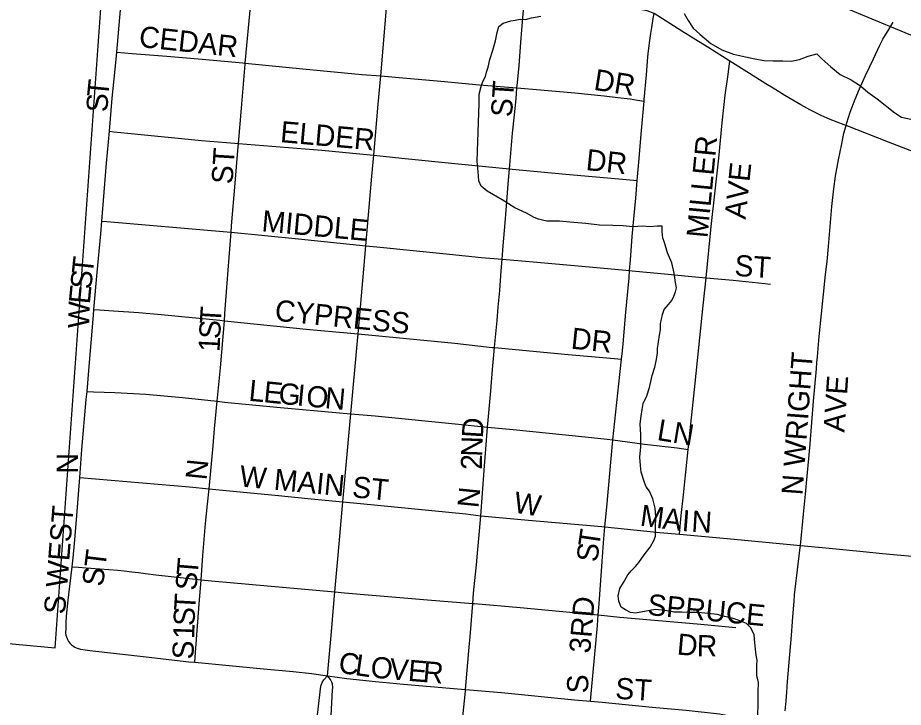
# Model space of a CAD drawing. Extents: x 1410790 to 1770854, y 448063 to 770588.
# Drawn here: x 1538656 to 1540748, y 666741 to 668370 of the extents above; entities that cross this region are included whole.
import ezdxf

# ---------------------------------------------------------------- set-up
doc = ezdxf.new("R2010")
doc.units = 0
for name, color, linetype in [('GM_X_City_Street', 7, 'Continuous'), ('GM_X_City_Street_Text', 7, 'Continuous'), ('GM_X_Corporation', 7, 'Continuous'), ('GM_X_Minor_River', 7, 'Continuous'), ('GM_X_State_Route', 7, 'Continuous')]:
    doc.layers.add(name, color=color, linetype=linetype)

msp = doc.modelspace()

# ---------------------------------------------------------------- linework, layer by layer
at = {"layer": 'GM_X_City_Street'}
for points in [[(1538890.1, 668288.5), (1538899.2, 668388.2), (1538907.2, 668501)], [(1539193.8, 668262.6), (1539206.9, 668403.7), (1539210.7, 668455.8), (1539212, 668472)], [(1539835.6, 668203.8), (1539836.1, 668209.6), (1539840.4, 668255.8), (1539844.2, 668300.5), (1539848, 668351.1), (1539850.9, 668386.3), (1539853, 668412.5)], [(1540136, 668172.3), (1540136.3, 668176.3), (1540141.2, 668235), (1540145, 668277.4), (1540146.5, 668291.2), (1540149.6, 668316), (1540152.1, 668332.4), (1540154.2, 668346.3), (1540157.3, 668367.5), (1540159.6, 668379.9)], [(1540613.1, 668114.6), (1540614.8, 668120.9), (1540622.4, 668146.1), (1540634.4, 668177), (1540644.7, 668201.4), (1540658.6, 668232.8), (1540677.8, 668272.2), (1540692.9, 668304.7), (1540699.8, 668318.6), (1540713.7, 668341.8), (1540724.7, 668359.3)], [(1538872.6, 668101.2), (1538879.5, 668179.4), (1538888.5, 668270.8), (1538890.1, 668288.5)], [(1538890.1, 668288.5), (1538926.8, 668285.4), (1539008.4, 668278.6), (1539091.8, 668272), (1539187.9, 668263.2), (1539193.8, 668262.6)], [(1539177.7, 668072.3), (1539184.5, 668155.6), (1539193.6, 668260.1), (1539193.8, 668262.6)], [(1539193.8, 668262.6), (1539329.5, 668248.9), (1539469.2, 668235.7), (1539513.8, 668232)], [(1540282.4, 667755.3), (1540294.7, 667876), (1540312.1, 668037.5), (1540320.4, 668120.9), (1540327.5, 668186.9), (1540333.4, 668230.2), (1540338.5, 668267.3)], [(1539513.8, 668232), (1539557.5, 668228.3), (1539655.6, 668219.7), (1539747.1, 668210.9), (1539835.6, 668203.8)], [(1539817.8, 668012.4), (1539818.5, 668020.9), (1539821.1, 668049.3), (1539825.2, 668097.1), (1539829.4, 668140), (1539833.3, 668177.6), (1539835.6, 668203.8)], [(1539835.6, 668203.8), (1539890.9, 668199.5), (1539972.6, 668192.1), (1540041.5, 668185.2), (1540073.9, 668181.4), (1540103, 668177.6), (1540120, 668174.8), (1540136, 668172.3)], [(1540119.6, 667984.7), (1540123.3, 668028.2), (1540126.7, 668065.7), (1540129.2, 668094.8), (1540136, 668172.3)], [(1540505.1, 667123), (1540512.5, 667196.9), (1540517.1, 667244.4), (1540519.5, 667269.8), (1540525.3, 667328.1), (1540528.2, 667363.1), (1540536.3, 667463.9), (1540542.8, 667539.8), (1540544.2, 667556), (1540545.2, 667567.7), (1540546.1, 667578.5), (1540549.7, 667616.1), (1540555, 667669.8), (1540564.4, 667762.6), (1540568.1, 667793.4), (1540571.4, 667829), (1540579.1, 667923.7), (1540583.8, 667965.2), (1540588.4, 667995.1), (1540595, 668033.7), (1540603, 668071.4), (1540608.1, 668097), (1540613.1, 668114.6)], [(1538854.8, 667889.3), (1538866, 668025.9), (1538872.6, 668101.2)], [(1538872.6, 668101.2), (1538883.2, 668100.2), (1538916.1, 668096.9), (1538979.5, 668090.6), (1539034.8, 668084.9), (1539090.2, 668079.5), (1539149, 668074.5), (1539177.7, 668072.3)], [(1539160, 667862.6), (1539161.1, 667877.7), (1539170.1, 667979), (1539176.4, 668055.6), (1539177.7, 668072.3)], [(1539177.7, 668072.3), (1539256.8, 668066.3), (1539374.3, 668056.6), (1539472.2, 668047.5), (1539497.2, 668045)], [(1539497.2, 668045), (1539563.4, 668038.1), (1539697, 668024.4), (1539817.8, 668012.4)], [(1539800.6, 667799.1), (1539803.1, 667830.8), (1539807.6, 667884.7), (1539809.9, 667915.1), (1539814.7, 667976.1), (1539817.8, 668012.4)], [(1539817.8, 668012.4), (1539824.1, 668011.8), (1539951.3, 667999.6), (1540085.1, 667987.8), (1540119.6, 667984.7)], [(1540101.7, 667772.4), (1540103.6, 667797.4), (1540105.8, 667829.9), (1540107.7, 667852.4), (1540111.8, 667894.4), (1540116, 667943), (1540119.6, 667984.7)], [(1538836.1, 667680.6), (1538843.9, 667767.7), (1538852.3, 667859.2), (1538854.8, 667889.3)], [(1538854.8, 667889.3), (1538866.8, 667888.3), (1539141.8, 667864.3), (1539160, 667862.6)], [(1539144.3, 667653.8), (1539145.8, 667671.2), (1539153.4, 667773), (1539160, 667862.6)], [(1539160, 667862.6), (1539319.6, 667847.1), (1539478.8, 667831)], [(1539478.8, 667831), (1539504.6, 667828.5), (1539676.4, 667810.9), (1539751.7, 667803.5), (1539800.6, 667799.1)], [(1539782.7, 667590.3), (1539782.7, 667591.2), (1539788.5, 667654.1), (1539791.5, 667685.5), (1539794.7, 667725.1), (1539798.5, 667771.8), (1539800.6, 667799.1)], [(1539800.6, 667799.1), (1539847.1, 667795), (1539980, 667783.4), (1540101.7, 667772.4)], [(1540082.7, 667563.2), (1540084.8, 667582.9), (1540086.4, 667599.1), (1540093, 667674), (1540097.8, 667722.6), (1540100.5, 667755.1), (1540101.7, 667772.4)], [(1540101.7, 667772.4), (1540107.7, 667771.9), (1540192.6, 667764), (1540240.2, 667759.3), (1540282.4, 667755.3)], [(1540240.3, 667349.9), (1540256.7, 667506.2), (1540275.8, 667689.6), (1540282.4, 667755.3)], [(1540282.4, 667755.3), (1540346.7, 667749.4), (1540421.2, 667741.9), (1540434.2, 667740.1)], [(1538819.9, 667486.4), (1538824.4, 667536.2), (1538834.8, 667666.5), (1538836.1, 667680.6)], [(1538836.1, 667680.6), (1538849.2, 667679.7), (1538882.7, 667677.5), (1538942, 667673.1), (1538994.7, 667668.7), (1539133.6, 667654.9), (1539144.3, 667653.8)], [(1539127.4, 667463.5), (1539134.8, 667542.6), (1539144.3, 667653.8)], [(1539144.3, 667653.8), (1539345.8, 667633.4), (1539434.1, 667625.5), (1539460.2, 667623)], [(1539460.2, 667623), (1539688.8, 667600.5), (1539776.9, 667590.8), (1539782.7, 667590.3)], [(1539766.2, 667402.6), (1539767.5, 667419.2), (1539773.7, 667487.8), (1539778, 667538.3), (1539782.7, 667590.3)], [(1539782.7, 667590.3), (1539956.6, 667574.3), (1540048.1, 667566.3), (1540082.7, 667563.2)], [(1540061.9, 667372.3), (1540076.6, 667504.7), (1540082.7, 667563.2)], [(1538803.1, 667283), (1538807.7, 667349.6), (1538818.2, 667467.8), (1538819.9, 667486.4)], [(1538819.9, 667486.4), (1538834.9, 667485.9), (1538885.4, 667484.3), (1538959, 667479.9), (1539045.7, 667472.2), (1539127.4, 667463.5)], [(1539108.1, 667256.5), (1539117.6, 667358.2), (1539121.3, 667398), (1539127.4, 667463.5)], [(1539127.4, 667463.5), (1539144.6, 667461.7), (1539268.6, 667449.6), (1539425.3, 667435), (1539443.1, 667433.5)], [(1539443.1, 667433.5), (1539500.4, 667428.7), (1539689.7, 667409.9), (1539766.2, 667402.6)], [(1539749.9, 667193.1), (1539758.9, 667310.6), (1539761.8, 667350.1), (1539766.2, 667402.6)], [(1539766.2, 667402.6), (1539826.7, 667396.7), (1539996.4, 667379.8), (1540048.5, 667374), (1540061.9, 667372.3)], [(1540042.9, 667166.8), (1540047.6, 667213.4), (1540061.9, 667372.3)], [(1540061.9, 667372.3), (1540137, 667362.4), (1540214.4, 667353.1), (1540240.3, 667349.9)], [(1540219.2, 667149.4), (1540223.8, 667193.3), (1540229, 667242.3), (1540240.3, 667349.9)], [(1538784.5, 667072.3), (1538786.9, 667093.8), (1538790.2, 667127.1), (1538795.1, 667183.1), (1538803.1, 667283)], [(1538803.1, 667283), (1539061.8, 667261), (1539108.1, 667256.5)], [(1539089.4, 667041.7), (1539093.8, 667099), (1539099.7, 667174.5), (1539104.4, 667220.4), (1539108.1, 667256.5)], [(1539108.1, 667256.5), (1539156.5, 667251.8), (1539264.7, 667241.5), (1539349.2, 667233.3), (1539424.4, 667226.3)], [(1539424.4, 667226.3), (1539466, 667222.3), (1539715, 667197.2), (1539749.9, 667193.1)], [(1539731.3, 666986.1), (1539733.2, 667010.5), (1539736.1, 667040), (1539739.9, 667076.7), (1539742.6, 667104.3), (1539746.9, 667156.4), (1539749.9, 667193.1)], [(1539749.9, 667193.1), (1539863, 667182.5), (1540036.2, 667167.5), (1540042.9, 667166.8)], [(1540027.4, 666958.6), (1540029.5, 666984.7), (1540037.1, 667085), (1540040.2, 667129.3), (1540042.9, 667166.8)], [(1540042.9, 667166.8), (1540173.3, 667153.6), (1540219.2, 667149.4)], [(1540219.2, 667149.4), (1540323.6, 667139.8), (1540447.8, 667128.6), (1540505.1, 667123)], [(1540468.9, 666732.1), (1540471.2, 666755.9), (1540472.9, 666776.2), (1540474.7, 666801.1), (1540479.9, 666864.9), (1540484.1, 666910.5), (1540486, 666932.4), (1540487.4, 666953.7), (1540488.6, 666972.9), (1540490.3, 666990.3), (1540491.5, 667005.9), (1540494.4, 667032.7), (1540496.4, 667051.6), (1540503.7, 667111.6), (1540505.1, 667123)], [(1540505.1, 667123), (1540565.3, 667117.1), (1540653.5, 667108.9), (1540699.2, 667103.9), (1540803.7, 667094.2), (1540891.4, 667085.8)], [(1538770.7, 666909.7), (1538769.9, 666917.7), (1538770.3, 666924.9), (1538770.7, 666940.2), (1538771.7, 666955.9), (1538775.4, 666993.8), (1538784.5, 667072.3)], [(1538784.5, 667072.3), (1538799.8, 667071.4), (1538818.1, 667070.1), (1538850.4, 667067.7), (1538871.2, 667066.2), (1538892.4, 667064.3), (1538907.8, 667062.8), (1538925.7, 667060.9), (1538941.2, 667059), (1538958.1, 667056.6), (1538982.2, 667053.2), (1539061.8, 667044.6), (1539089.4, 667041.7)], [(1539074.2, 666846.9), (1539076, 666870), (1539085, 666984.2), (1539089.4, 667041.7)], [(1539089.4, 667041.7), (1539114, 667039.2), (1539202.3, 667031.3), (1539405.3, 667013.3)], [(1539405.3, 667013.3), (1539427.8, 667011.3), (1539624, 666994.5), (1539731.3, 666986.1)], [(1539713.9, 666782.4), (1539719.7, 666846.3), (1539722.2, 666874.3), (1539725.9, 666916.2), (1539731.3, 666986.1)], [(1539731.3, 666986.1), (1539735.2, 666985.8), (1539843, 666976.5), (1540027.4, 666958.6)], [(1540009.6, 666754.9), (1540011.9, 666781.3), (1540015.6, 666823.6), (1540025.5, 666933.7), (1540027.4, 666958.6)], [(1540027.4, 666958.6), (1540078.2, 666953.7), (1540261.2, 666937.4), (1540352.8, 666929.4)], [(1538770.7, 666909.7), (1538774, 666900.9), (1538776.2, 666896.3), (1538779.9, 666891.1), (1538783, 666887.9), (1538787.7, 666884.6), (1538790.8, 666882.5), (1538796.3, 666880.4), (1538804.8, 666878.1), (1538810.3, 666877), (1538815.1, 666876.4), (1538826.4, 666874.9), (1538959.7, 666859.5), (1539060.6, 666848.1), (1539074.2, 666846.9)], [(1539074.2, 666846.9), (1539236.9, 666831.5), (1539306.7, 666825.3), (1539350, 666820.4), (1539387.9, 666814.7)], [(1539387.9, 666814.7), (1539433.9, 666808.9), (1539501.1, 666801.1), (1539567.5, 666794.9), (1539694.7, 666784.1), (1539713.9, 666782.4)], [(1539695.4, 666583), (1539702, 666656.3), (1539707.8, 666717.8), (1539713.6, 666778.8), (1539713.9, 666782.4)], [(1539713.9, 666782.4), (1539799, 666775.1), (1539971.8, 666758), (1540009.6, 666754.9)], [(1540009.6, 666754.9), (1540036.8, 666752.7), (1540154.7, 666741.1), (1540235.5, 666733.4), (1540313.7, 666725.2), (1540318, 666724.5), (1540322.3, 666723.7), (1540326.4, 666722.9), (1540329.5, 666721.7)]]:
    msp.add_lwpolyline(points, dxfattribs=at)
at = {"layer": 'GM_X_Corporation'}
msp.add_lwpolyline([(1538523.3, 666901.1), (1538744.4, 666880.8), (1538874.3, 668700.6), (1538950.7, 668836.5), (1539047.9, 669334.6), (1539184.8, 669238.8), (1539306.9, 669360.4), (1539561.7, 669640)], dxfattribs=at)
at = {"layer": 'GM_X_Minor_River'}
for points in [[(1539251.8, 669122.5), (1539435.7, 669104.8), (1539668, 669001.8), (1539841.7, 668978.3), (1540013, 668826.4), (1540082.6, 668800.9), (1540138.2, 668779.8), (1540191.3, 668728.6), (1540253.2, 668619), (1540365.2, 668514.5), (1540531.7, 668426.9), (1540885.3, 668279.3), (1541065.2, 668261.7), (1541413.6, 668158.4), (1541521.6, 668150.2), (1541764.1, 668055), (1541823.8, 668035.8), (1542004.3, 667945.9), (1542514.7, 667630.7), (1542705.6, 667560.6), (1542890.9, 667512.7), (1543404.3, 667444.2)], [(1540108.3, 667875.9), (1540086.3, 667878.3), (1540062.2, 667878.7), (1540030.2, 667879.2), (1539998.2, 667883.7), (1539960.1, 667886.3), (1539936.1, 667888.7), (1539918.1, 667889), (1539906.1, 667889.2), (1539896.1, 667891.4), (1539886.1, 667893.6), (1539876.1, 667897.7), (1539858.3, 667908.1), (1539830.4, 667920.5), (1539800.6, 667939.1), (1539764.9, 667959.7), (1539751, 667972), (1539745.2, 667984.1), (1539743.6, 668006.2), (1539741.9, 668030.3), (1539742.3, 668054.4), (1539746.1, 668166.7), (1539746.5, 668188.8), (1539750.7, 668206.8), (1539754.9, 668218.8), (1539761.2, 668230.7), (1539763.3, 668240.7), (1539767.5, 668252.7), (1539771.8, 668270.7), (1539778.2, 668292.6), (1539784.5, 668314.6), (1539788.9, 668334.6), (1539793.1, 668348.6), (1539803.2, 668356.4), (1539821.4, 668362.2), (1539831.4, 668364), (1539843.5, 668365.8), (1539855.5, 668365.6), (1539869.6, 668369.4), (1539891.7, 668373.1)], [(1540230.6, 668379.6), (1540240.3, 668363.4), (1540252.1, 668345.2), (1540267.9, 668330.9), (1540293.6, 668308.4), (1540319.4, 668293.9), (1540347.3, 668283.4), (1540375.2, 668277), (1540397.2, 668272.6), (1540419.2, 668268.2), (1540441.2, 668267.9), (1540463.3, 668267.5), (1540483.3, 668267.2), (1540503.4, 668270.9), (1540523.6, 668278.6), (1540543.7, 668284.3), (1540555.6, 668272.1), (1540577.3, 668253.7), (1540599.1, 668235.2), (1540624.9, 668222.8), (1540646.8, 668208.4), (1540664.6, 668194), (1540686.4, 668177.6), (1540727.9, 668144.9), (1540743.8, 668134.6), (1540765.8, 668130.2)], [(1540404.6, 666721.1), (1540405, 666749.2), (1540405.5, 666777.3), (1540405.8, 666799.4), (1540402.1, 666815.5), (1540402.5, 666839.6), (1540402.7, 666851.6), (1540400.9, 666863.7), (1540399.1, 666877.8), (1540397.3, 666893.9), (1540395.6, 666912), (1540387.9, 666928.2), (1540378, 666938.3), (1540358.1, 666946.7), (1540344.1, 666950.9), (1540326.1, 666955.2), (1540308.2, 666959.5), (1540286.2, 666961.9), (1540264.2, 666964.3), (1540244.1, 666964.6), (1540224.1, 666964.9), (1540206, 666965.2), (1540196, 666967.4), (1540178, 666969.7), (1540162.1, 666971.9), (1540115.8, 666962.7), (1540103.8, 666964.8), (1540091.9, 666971.1), (1540082, 666977.2), (1540076.2, 666991.4), (1540074.4, 667003.5), (1540078.7, 667021.4), (1540086.9, 667035.4), (1540097.2, 667053.3), (1540105.4, 667063.2), (1540115.6, 667073), (1540123.7, 667082.9), (1540136, 667100.8), (1540150.4, 667118.7), (1540158.6, 667134.6), (1540162.8, 667144.5), (1540163.1, 667164.6), (1540163.5, 667190.7), (1540161.8, 667210.8), (1540156.2, 667232.9), (1540148.5, 667251.1), (1540140.6, 667261.3), (1540136.8, 667271.4), (1540129.1, 667295.6), (1540127.4, 667311.7), (1540125.7, 667331.8), (1540128.1, 667355.8), (1540128.5, 667383.9), (1540126.9, 667410), (1540129.2, 667428.1), (1540131.5, 667444.1), (1540133.7, 667458.1), (1540142, 667476), (1540148.3, 667496), (1540154.8, 667524), (1540161.1, 667543.9), (1540165.4, 667561.9), (1540167.7, 667578), (1540167.9, 667588), (1540170.1, 667604), (1540172.4, 667620), (1540174.6, 667632), (1540174.8, 667646.1), (1540179.1, 667668.1), (1540183.3, 667680.1), (1540193.6, 667691.9), (1540201.7, 667701.8), (1540205.9, 667711.8), (1540210.1, 667721.8), (1540212.2, 667731.8), (1540210.4, 667743.8), (1540206.8, 667766), (1540201.1, 667790.2), (1540191.5, 667814.4), (1540183.9, 667838.6), (1540180, 667848.7), (1540178.3, 667864.8), (1540178.5, 667876.8), (1540166.4, 667877), (1540150.4, 667875.2), (1540132.4, 667877.5), (1540108.3, 667875.9)]]:
    msp.add_lwpolyline(points, dxfattribs=at)
at = {"layer": 'GM_X_State_Route'}
for points in [[(1539387.9, 666814.7), (1539396.5, 666910.4), (1539405.3, 667013.3), (1539412.8, 667099.6), (1539424.4, 667226.3), (1539443.1, 667433.5), (1539458.6, 667605.9), (1539460.2, 667623), (1539474.1, 667775.3), (1539478.8, 667831), (1539492.7, 667995.3), (1539497.2, 668045), (1539508, 668165.3), (1539513.8, 668232), (1539522.6, 668335.5), (1539531.1, 668440.6)], [(1540608.2, 668116.5), (1540575.5, 668129), (1540554.2, 668138.2), (1540527.8, 668151.8), (1540505.9, 668163.4), (1540468.1, 668186.1), (1540440.6, 668203.2), (1540423.8, 668213.3), (1540385.3, 668238), (1540338.5, 668267.3), (1540288.5, 668298.7), (1540275, 668307.4), (1540224.7, 668337.9), (1540159.6, 668379.9), (1540142.9, 668385.7), (1540130.3, 668388.1), (1539911.7, 668407.2), (1539853, 668412.5), (1539735.6, 668423.2), (1539641.1, 668431.8), (1539531.1, 668440.6)], [(1540805.2, 668040.5), (1540713.3, 668075.8), (1540613.1, 668114.6), (1540612.3, 668114.9), (1540608.2, 668116.5)], [(1539281.1, 666201.6), (1539282.6, 666204.3), (1539295, 666229.4), (1539304.7, 666249.9), (1539313.2, 666268.5), (1539321, 666286.7), (1539328.2, 666304.6), (1539347.1, 666356.3), (1539354.7, 666386.4), (1539374.1, 666496.2), (1539380.3, 666534.2), (1539384.5, 666564.4), (1539387.6, 666592.7), (1539390.1, 666623.4), (1539392.1, 666651.5), (1539395.7, 666705), (1539399.9, 666782.1), (1539400.2, 666787.4), (1539399.6, 666795), (1539398.5, 666799.7), (1539394.9, 666806.3), (1539387.9, 666814.7)], [(1539364.5, 666722.8), (1539372.6, 666790.2), (1539375.1, 666798.8), (1539379.1, 666805.4), (1539387.9, 666814.7)]]:
    msp.add_lwpolyline(points, dxfattribs=at)

# ---------------------------------------------------------------- texts
at = {"layer": 'GM_X_City_Street_Text'}
for s, rotation, p in [('CEDAR', 353.9293, (1538941, 668300.8)), ('DR', 351.0363, (1540015.1, 668199.5)), ('T', 84.2541, (1538869.5, 668180.2)), ('ST', 86.4194, (1539823.7, 668133.7)), ('S', 88.798, (1538868.8, 668146)), ('ELDER', 354.9232, (1539275, 668075.8)), ('MILLER', 84.5076, (1540285.7, 667847.9)), ('ST', 86.4186, (1539163.7, 667975.3)), ('DR', 353.9946, (1539996.8, 668009.8)), ('AVE', 84.0932, (1540375.6, 667892)), ('MIDDLE', 354.7129, (1539231.1, 667865.2)), ('T', 83.9816, (1538833.4, 667761.7)), ('ST', 356.4258, (1540348.4, 667759.7)), ('S', 83.9931, (1538829.7, 667726.7)), ('E', 84.5422, (1538826.4, 667691.8)), ('W', 88.3944, (1538824.8, 667635.5)), ('CYPRESS', 354.289, (1539262, 667654)), ('T', 86.5822, (1539136, 667644.9)), ('S', 87.2399, (1539134.3, 667609.9)), ('DR', 353.994, (1539961.6, 667588)), ('1', 87.2358, (1539132.9, 667579.1)), ('N WRIGHT', 85.795, (1540510.1, 667240.5)), ('L', 354.4457, (1539200.4, 667464.8)), ('E', 354.4172, (1539235.4, 667461.4)), ('G', 354.4395, (1539270.5, 667458)), ('AVE', 86.0519, (1540609.1, 667389)), ('I', 354.4395, (1539314.3, 667453.8)), ('O', 354.4177, (1539336.1, 667451.6)), ('N', 354.8064, (1539380.3, 667447.3)), ('D', 86.4904, (1539754.9, 667375.4)), ('LN', 350.5426, (1540164.6, 667372.3)), ('N', 87.9561, (1539753.3, 667331.8)), ('N', 90, (1538798.5, 667292.7)), ('N', 84.2829, (1539102.1, 667276)), ('2', 89.8439, (1539753.2, 667301.4)), ('W MAIN ST', 354.5202, (1539178.5, 667262.4)), ('N', 84.2829, (1539744.5, 667210)), ('W', 351.2589, (1539825.7, 667200.8)), ('S WEST', 85.4262, (1538767.7, 666959)), ('M', 352.3091, (1540124.7, 667170)), ('A', 352.9207, (1540177.6, 667162.9)), ('I', 355.5609, (1540223.8, 667157.2)), ('N', 356.5589, (1540246.7, 667155.4)), ('T', 81.5975, (1540029.5, 667116.6)), ('ST', 82.8854, (1538857.6, 667024.4)), ('S', 84.2948, (1540026.1, 667082.2)), ('T', 85.2409, (1539081.1, 667050)), ('S', 85.2817, (1539078.2, 667015)), ('T', 86.6929, (1539075.1, 666967)), ('SPRUCE', 354.5066, (1540142.3, 666958.8)), ('3RD', 85.2379, (1540008.5, 666866.9)), ('S', 88.0521, (1539073.9, 666932.1)), ('1', 88.0638, (1539072.9, 666901.3)), ('D', 354.8353, (1540212.2, 666865.4)), ('R', 359.0857, (1540260, 666861.3)), ('S', 88.0599, (1539071.2, 666853)), ('C', 351.9352, (1539412, 666822.4)), ('L', 351.9143, (1539451.2, 666816.8)), ('O', 353.8929, (1539487.9, 666811.7)), ('V', 355.1898, (1539532.9, 666806.9)), ('E', 355.2461, (1539576.8, 666803.2)), ('R', 355.2343, (1539611.9, 666800.2)), ('S', 90, (1540004, 666773.5)), ('ST', 356.4254, (1540066.8, 666760.9))]:
    msp.add_text(s, height=50, rotation=rotation, dxfattribs=at).set_placement(p)

doc.saveas('drawing.dxf')
